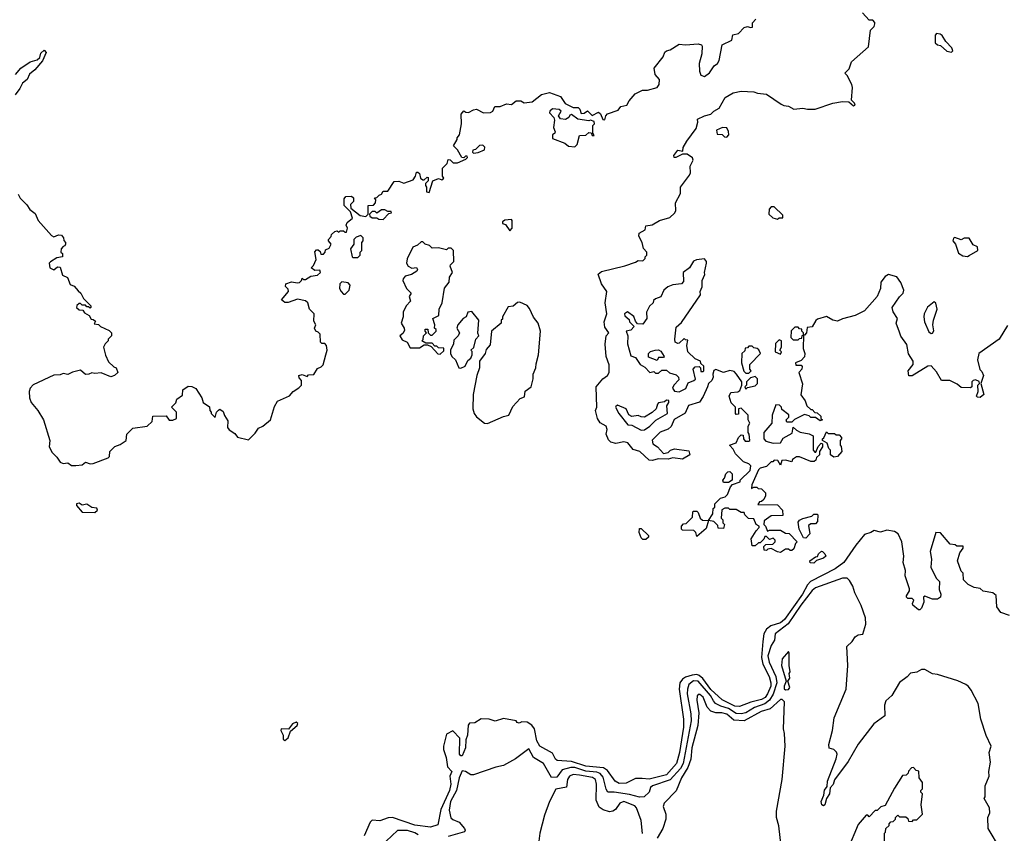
# Model space of a CAD drawing. Extents: x 2494106 to 2685573, y 758056 to 915185.
# Tile 339 of 507: x 2591690 to 2597907, y 898225 to 903362. Entities that reach past the tile are written whole.
import ezdxf

# ---------------------------------------------------------------- set-up
doc = ezdxf.new("R2010")
doc.units = 0

msp = doc.modelspace()

# ---------------------------------------------------------------- linework, layer by layer
at = {"layer": '0CON05XD'}
for points in [[(2595386.7, 901313.3), (2595393.6, 901366.4), (2595410, 901385), (2595385, 901420), (2595380.8, 901455), (2595396.7, 901505), (2595386.7, 901575), (2595397.5, 901645), (2595363.3, 901693.3), (2595342.5, 901755), (2595365, 901771.2), (2595511.2, 901808.8), (2595579.5, 901830.5), (2595595, 901842.5), (2595625, 901840), (2595640, 901855), (2595640, 901865), (2595650, 901875), (2595650, 901895), (2595628.3, 901918.3), (2595621.2, 901955), (2595600, 901995), (2595602.5, 902015), (2595640, 902035), (2595645, 902060), (2595685, 902067.5), (2595730, 902095), (2595795, 902112.5), (2595825, 902140), (2595832.5, 902155), (2595831.2, 902205), (2595863.8, 902265), (2595862.9, 902305), (2595920.3, 902379.7), (2595925.8, 902395), (2595923.2, 902436.8), (2595943.8, 902475), (2595939.5, 902489.5), (2595905, 902512.5), (2595875, 902512.5), (2595833, 902493), (2595822.5, 902492.5), (2595820, 902505), (2595845, 902537.5), (2595878.3, 902531.7), (2595880, 902555), (2595902.5, 902595), (2595962.5, 902675), (2595972.5, 902715), (2595970, 902735), (2596014.3, 902755.7), (2596053.6, 902766.4), (2596072.5, 902785), (2596106.4, 902803.6), (2596145, 902870), (2596195, 902900), (2596245, 902910), (2596325, 902906.7), (2596348.3, 902898.3), (2596405, 902892.5), (2596498.8, 902828.8), (2596515, 902820), (2596545, 902816), (2596577.5, 902797.5), (2596635, 902804.2), (2596665, 902796.9), (2596712.9, 902797.1), (2596825, 902835.8), (2596886.1, 902846.1), (2596925, 902843.3), (2596955, 902817.5), (2596965, 902822.5), (2596962.5, 902835), (2596942.5, 902855), (2596948, 902935), (2596943.9, 902953.9), (2596915, 903010), (2596900, 903025), (2596928.3, 903051.7), (2596942.5, 903095), (2597049.7, 903190.3), (2597062.5, 903295), (2597085, 903320), (2597090, 903335), (2597090, 903345), (2597078.3, 903358.3), (2597055, 903360), (2597012.5, 903405)], [(2594221.7, 902361.7), (2594235, 902350), (2594245, 902350), (2594263, 902367), (2594270, 902365), (2594270, 902345), (2594252.5, 902327.5), (2594252.5, 902315), (2594260, 902305), (2594260, 902275), (2594275, 902270), (2594300, 902345), (2594335, 902360), (2594355, 902350), (2594368.3, 902361.7), (2594360, 902375), (2594360, 902425), (2594390, 902455), (2594395, 902480), (2594408.3, 902478.3), (2594428.3, 902458.3), (2594455, 902457.5), (2594508.3, 902481.7), (2594518.3, 902491.7), (2594515, 902500), (2594505, 902500), (2594495, 902490), (2594481.7, 902491.7), (2594455, 902540), (2594430, 902565), (2594452.5, 902605), (2594453, 902617), (2594467.5, 902635), (2594480, 902705), (2594477.5, 902765), (2594495, 902787.5), (2594508.3, 902778.3), (2594525, 902776.7), (2594555, 902793.3), (2594575, 902796.7), (2594620, 902775), (2594663, 902777), (2594677.5, 902785), (2594690, 902815), (2594725, 902813.3), (2594765, 902830), (2594795, 902827.5), (2594825, 902850), (2594855, 902850), (2594875, 902837.5), (2594927, 902843), (2594985, 902890), (2595035, 902902.5), (2595105, 902877.5), (2595135, 902832.5), (2595185, 902807.5), (2595217, 902807), (2595227, 902797), (2595235, 902770), (2595255, 902772), (2595275, 902787.5), (2595305, 902756.7), (2595345, 902777.5), (2595358.3, 902768.3), (2595371.7, 902731.7), (2595385, 902730), (2595391.2, 902755), (2595402.5, 902767.5), (2595470, 902790), (2595486.4, 902813.6), (2595525, 902822.5), (2595539.3, 902850.7), (2595577, 902893), (2595623.6, 902916.4), (2595655, 902916.2), (2595715, 902933.3), (2595727.7, 902952.3), (2595730, 902985), (2595703.3, 903015), (2595697.5, 903055), (2595753, 903127), (2595765, 903156.7), (2595775, 903166.2), (2595798.3, 903171.7), (2595855, 903206.7), (2595895, 903203.8), (2595975, 903210), (2595995, 903202.5), (2596000, 903195), (2595997, 903147), (2595980, 903085), (2595983.9, 903036.1), (2595992.3, 903012.3), (2596015, 903003.3), (2596045, 903026.7), (2596075, 903070), (2596097.5, 903085), (2596107.5, 903105), (2596127, 903203), (2596186.4, 903233.6), (2596193.6, 903266.4), (2596230, 903275), (2596265, 903312.5), (2596285, 903320), (2596305, 903312.5), (2596317.5, 903315), (2596318.3, 903341.7), (2596337.5, 903365)], [(2597575, 903157.5), (2597582.5, 903165), (2597576.2, 903185), (2597537.5, 903225), (2597515, 903262.5), (2597501.7, 903271.7), (2597480, 903275), (2597470, 903265), (2597470, 903215), (2597485, 903202.5), (2597505, 903200), (2597544.1, 903164.1), (2597575, 903157.5)], [(2591663.3, 903015), (2591697.5, 903055), (2591757.5, 903095), (2591801.7, 903108.3), (2591817, 903123), (2591825, 903150), (2591845, 903170), (2591857.5, 903155), (2591835, 903102.5), (2591786.2, 903045), (2591752.7, 903017.3), (2591736.7, 902985), (2591708.8, 902961.2), (2591692.3, 902927.7), (2591661.7, 902888.3)], [(2595195, 902560), (2595210, 902575), (2595225, 902630), (2595265, 902632.5), (2595285, 902650), (2595298.3, 902648.3), (2595305, 902630), (2595318.3, 902631.7), (2595310, 902645), (2595310, 902695), (2595320, 902705), (2595318.3, 902718.3), (2595295, 902727.5), (2595285, 902722.5), (2595214.2, 902734.2), (2595175, 902762.5), (2595165, 902760), (2595157.5, 902745), (2595137.5, 902732.5), (2595106.1, 902736.1), (2595092.5, 902755), (2595110, 902785), (2595096.1, 902796.1), (2595055, 902800), (2595037.5, 902785), (2595036.7, 902775), (2595062.5, 902745), (2595066.7, 902726.7), (2595061.2, 902681.2), (2595072.5, 902655), (2595070, 902645), (2595054.2, 902635.8), (2595055, 902612.5), (2595131.7, 902581.7), (2595155, 902562.5), (2595195, 902560)], [(2596155, 902620), (2596167.5, 902635), (2596166.4, 902656.4), (2596155, 902680), (2596128.3, 902681.7), (2596090, 902665), (2596095, 902640), (2596127, 902637), (2596141.7, 902621.7), (2596155, 902620)], [(2594555, 902520), (2594585, 902522.5), (2594625, 902540), (2594627, 902557), (2594615, 902570), (2594593.3, 902566.7), (2594568.3, 902541.7), (2594551.7, 902538.3), (2594550, 902525), (2594555, 902520)], [(2591680.7, 902260.7), (2591692.5, 902235), (2591735, 902193.3), (2591754.1, 902164.1), (2591788, 902138), (2591806.7, 902095), (2591890.5, 902000.5), (2591905, 901991.2), (2591935, 902003.3), (2591955, 902002.5), (2591967.5, 901985), (2591968.3, 901968.3), (2591980, 901955), (2591980, 901945), (2591976.4, 901933.6), (2591965, 901930), (2591952.5, 901915), (2591950, 901895), (2591960, 901885), (2591960, 901865), (2591925, 901857.5), (2591885, 901832.5), (2591877.5, 901825), (2591880, 901795), (2591905, 901783.3), (2591928.3, 901801.7), (2591945, 901800), (2591960, 901750), (2591992.5, 901735), (2592010, 901690), (2592035, 901680), (2592060.7, 901650.7), (2592076.2, 901636.2), (2592092.5, 901602.5), (2592140, 901555), (2592140, 901545), (2592135, 901540), (2592125, 901550), (2592115, 901550), (2592105, 901560), (2592085, 901560), (2592075, 901570), (2592065, 901570), (2592051.7, 901558.3), (2592050, 901545), (2592065, 901530), (2592088.3, 901528.3), (2592100.7, 901510.7), (2592130, 901495), (2592141.7, 901471.7), (2592155, 901470), (2592168.3, 901458.3), (2592161.7, 901441.7), (2592188.3, 901438.3), (2592200, 901425), (2592255, 901400), (2592270, 901385), (2592270, 901365), (2592250, 901345), (2592250, 901335), (2592230, 901315), (2592220, 901295), (2592233, 901243), (2592251.7, 901201.7), (2592285, 901170), (2592300, 901165), (2592310, 901135), (2592290, 901115), (2592265, 901107.5), (2592205, 901132.5), (2592165, 901127.5), (2592145, 901132.5), (2592127, 901123), (2592105, 901122.5), (2592075, 901150), (2592023, 901137), (2591995, 901122.5), (2591965, 901127.5), (2591945, 901120), (2591905, 901117.5), (2591775, 901056.7), (2591756.7, 901035), (2591750, 901015), (2591753.3, 900975), (2591763.8, 900945), (2591804.1, 900894.1), (2591840, 900835), (2591880, 900705), (2591877.5, 900665), (2591895, 900630), (2591925, 900600), (2591945, 900567.5), (2591965, 900560), (2591995, 900563.3), (2592018.3, 900548.3), (2592045, 900547.5), (2592085, 900552.5), (2592105, 900567.5), (2592135, 900557.5), (2592155, 900560), (2592250, 900595), (2592257.5, 900605), (2592260, 900635), (2592291.7, 900668.3), (2592325, 900680), (2592362.5, 900705), (2592366.7, 900745), (2592405, 900782.5), (2592495, 900796.2), (2592527.5, 900825), (2592531.7, 900858.3), (2592615, 900860), (2592635, 900832.5), (2592657, 900833), (2592680, 900845), (2592680, 900885), (2592650, 900915), (2592677, 900943), (2592683.6, 900966.4), (2592718.3, 900991.7), (2592720, 901025), (2592755, 901047.5), (2592777, 901047), (2592803, 901033), (2592840, 900975), (2592850, 900945), (2592888.3, 900918.3), (2592890, 900895), (2592900, 900885), (2592900, 900875), (2592925, 900850), (2592932.5, 900885), (2592945, 900897.5), (2592955, 900902.5), (2592975, 900887.5), (2592983, 900863), (2593005, 900830), (2593003, 900787), (2593012.3, 900772.3), (2593048.8, 900748.8), (2593066.4, 900726.4), (2593135, 900710), (2593177.5, 900752.5), (2593197.5, 900782.5), (2593226.7, 900795), (2593273.8, 900835), (2593299.5, 900920.5), (2593317.3, 900952.7), (2593395, 900987.5), (2593417.5, 901015), (2593453, 901037), (2593470, 901055), (2593470, 901085), (2593455, 901100), (2593453.6, 901116.4), (2593475, 901122.5), (2593505, 901110), (2593515, 901120), (2593548.3, 901121.7), (2593570, 901160), (2593595, 901170), (2593607, 901183), (2593623.3, 901245), (2593632.5, 901275), (2593627.5, 901305), (2593617, 901317), (2593598.3, 901318.3), (2593590, 901325), (2593587, 901377), (2593575, 901390), (2593560, 901395), (2593552.5, 901415), (2593560, 901435), (2593548.3, 901458.3), (2593550, 901505), (2593520, 901535), (2593510, 901575), (2593495, 901587.5), (2593445, 901596.7), (2593385, 901576.7), (2593365, 901577.5), (2593343, 901593), (2593387.5, 901645), (2593385, 901660), (2593368.3, 901678.3), (2593370, 901695), (2593406.4, 901706.4), (2593445, 901700), (2593456.4, 901703.6), (2593470, 901715), (2593475, 901730), (2593482.5, 901722.5), (2593495, 901722.5), (2593528.3, 901741.7), (2593571.7, 901748.3), (2593590, 901765), (2593585, 901780), (2593555, 901777.5), (2593530, 901795), (2593545, 901810), (2593561.7, 901848.3), (2593553, 901897), (2593565, 901910), (2593575, 901910), (2593588.3, 901898.3), (2593591.7, 901881.7), (2593608.3, 901881.7), (2593620, 901895), (2593621.7, 901908.3), (2593645, 901920), (2593657.5, 901945), (2593640, 901965), (2593640, 901975), (2593657, 901993), (2593660, 902005), (2593680, 902025), (2593695, 902030), (2593705, 902020), (2593715, 902030), (2593735, 902030), (2593745, 902020), (2593755, 902020), (2593760, 902045), (2593752.5, 902065), (2593758.3, 902081.7), (2593791.7, 902108.3), (2593778.3, 902148.3), (2593738.3, 902188.3), (2593738.3, 902231.7), (2593750, 902245), (2593785, 902247.5), (2593798.3, 902238.3), (2593797.5, 902215), (2593780, 902195), (2593781.7, 902171.7), (2593840, 902125), (2593875, 902120), (2593890, 902135), (2593891.7, 902188.3), (2593925, 902190), (2593937.5, 902205), (2593940, 902225), (2593931.7, 902238.3), (2593945, 902240), (2593960, 902255), (2593975, 902260), (2593985, 902280), (2594015, 902280), (2594055, 902340), (2594085, 902342.5), (2594115, 902330), (2594175, 902350), (2594190, 902375), (2594195, 902400), (2594205, 902400), (2594215, 902390), (2594221.7, 902361.7)], [(2593985, 902100), (2594021.7, 902138.3), (2594038.3, 902141.7), (2594035, 902150), (2594015, 902150), (2593995, 902162.5), (2593975, 902162.5), (2593945, 902140), (2593935, 902150), (2593915, 902150), (2593900, 902135), (2593901.7, 902121.7), (2593915, 902110), (2593945, 902110), (2593958.3, 902101.7), (2593985, 902100)], [(2596475, 902102.5), (2596485, 902110), (2596508.3, 902111.7), (2596508.3, 902128.3), (2596455, 902180), (2596435, 902180), (2596422.5, 902165), (2596420, 902135), (2596445, 902110), (2596475, 902102.5)], [(2594785, 902030), (2594800, 902045), (2594800, 902095), (2594795, 902100), (2594753, 902097), (2594740, 902085), (2594740, 902075), (2594758.3, 902068.3), (2594785, 902030)], [(2593825, 901860), (2593840, 901875), (2593840, 901895), (2593850, 901905), (2593850, 901955), (2593860, 901965), (2593860, 901985), (2593845, 902000), (2593815, 901990), (2593800, 901975), (2593800, 901945), (2593780, 901915), (2593790, 901865), (2593795, 901860), (2593825, 901860)], [(2594345, 901250), (2594368.3, 901271.7), (2594368.3, 901288.3), (2594335, 901290), (2594325, 901300), (2594311.7, 901301.7), (2594295, 901320), (2594255, 901320), (2594230, 901335), (2594237.5, 901342.5), (2594240, 901365), (2594260, 901385), (2594250, 901395), (2594251.7, 901408.3), (2594268.3, 901408.3), (2594270, 901385), (2594285, 901370), (2594295, 901370), (2594320, 901395), (2594320, 901405), (2594310, 901415), (2594312.5, 901435), (2594300, 901475), (2594337.5, 901495), (2594340, 901535), (2594357.5, 901575), (2594373.6, 901666.4), (2594402.5, 901705), (2594403.6, 901736.4), (2594422.5, 901765), (2594407.5, 901805), (2594410, 901815), (2594432.5, 901835), (2594430, 901905), (2594415, 901920), (2594395, 901920), (2594385, 901910), (2594335, 901922.5), (2594295, 901920), (2594277, 901937), (2594250, 901945), (2594235, 901960), (2594225, 901960), (2594202, 901938), (2594172.5, 901925), (2594137, 901853), (2594133.3, 901825), (2594143.3, 901805), (2594167, 901793), (2594196.7, 901796.7), (2594202.5, 901785), (2594197.5, 901775), (2594165, 901752.5), (2594125, 901742.5), (2594112.5, 901725), (2594110, 901715), (2594133.3, 901665), (2594162.5, 901635), (2594150, 901615), (2594157.5, 901585), (2594130, 901555), (2594112.5, 901515), (2594112.5, 901485), (2594100, 901445), (2594117.5, 901415), (2594119.3, 901400.7), (2594109.3, 901380.7), (2594090, 901365), (2594105, 901340), (2594136.4, 901326.4), (2594155, 901290), (2594215, 901290), (2594245, 901310), (2594265, 901310), (2594288.3, 901298.3), (2594331.7, 901251.7), (2594345, 901250)], [(2597675, 901867.5), (2597685, 901872.5), (2597740, 901905), (2597738.3, 901928.3), (2597710.7, 901940.7), (2597685, 901982.5), (2597655, 901982.5), (2597635, 901971.2), (2597595, 901986.7), (2597587, 901983), (2597583.3, 901965), (2597600, 901945), (2597618.3, 901888.3), (2597645, 901871.2), (2597675, 901867.5)], [(2595855, 901012.5), (2595896.4, 901033.6), (2595910.7, 901069.3), (2595947, 901083), (2595957, 901093), (2595943.3, 901155), (2595955, 901170), (2595981.7, 901171.7), (2595990, 901165), (2595991.7, 901141.7), (2596005, 901140), (2596010, 901145), (2596010, 901175), (2595991.7, 901191.7), (2595990, 901205), (2595955, 901220), (2595910, 901265), (2595902.5, 901305), (2595908.3, 901338.3), (2595895, 901340), (2595885, 901350), (2595855, 901320), (2595845, 901317.5), (2595830, 901325), (2595827.5, 901345), (2595835, 901420), (2595869.3, 901450.7), (2595990, 901625), (2595987.5, 901645), (2596000, 901675), (2596000, 901715), (2596016.4, 901753.6), (2596014.1, 901765.9), (2596027.5, 901825), (2596027.5, 901835), (2596015, 901852.5), (2595963.6, 901846.4), (2595945, 901837.5), (2595920, 901795), (2595880, 901765), (2595881.7, 901708.3), (2595870, 901695), (2595815, 901687.5), (2595783.9, 901676.1), (2595757.5, 901655), (2595738.3, 901611.7), (2595705, 901600), (2595691.7, 901588.3), (2595690, 901575), (2595667, 901553), (2595647.5, 901515), (2595650, 901475), (2595625, 901440), (2595591.7, 901441.7), (2595578.3, 901458.3), (2595568.3, 901488.3), (2595528.3, 901518.3), (2595510, 901505), (2595511.7, 901491.7), (2595538.3, 901468.3), (2595540, 901455), (2595570, 901425), (2595548.3, 901401.7), (2595520, 901395), (2595530, 901365), (2595527.5, 901315), (2595550, 901240), (2595578.3, 901228.3), (2595607.5, 901185), (2595638.3, 901168.3), (2595670, 901135), (2595695, 901140), (2595705, 901130), (2595725, 901130), (2595745, 901150), (2595775, 901150), (2595793, 901133), (2595835, 901120), (2595850, 901105), (2595851.7, 901088.3), (2595820, 901055), (2595812.5, 901035), (2595825, 901017.5), (2595855, 901012.5)], [(2593745, 901630), (2593770, 901655), (2593776.7, 901685), (2593765, 901700), (2593725, 901707.5), (2593712.5, 901695), (2593710, 901665), (2593720, 901645), (2593735, 901630), (2593745, 901630)], [(2597928, 901432), (2597875, 901344.4), (2597747.5, 901255), (2597737.5, 901215), (2597752.5, 901152.5), (2597765, 901140), (2597775.8, 901115), (2597760, 901065), (2597777.5, 900995), (2597755, 900977.5), (2597738.3, 900978.3), (2597732.5, 900985), (2597743.3, 901015), (2597740, 901055), (2597750, 901065), (2597748.3, 901078.3), (2597725, 901087.5), (2597710, 901085), (2597702.5, 901075), (2597702.5, 901045), (2597695, 901037.5), (2597635, 901040), (2597610.7, 901060.7), (2597563.3, 901083.3), (2597510, 901085), (2597478.7, 901138.7), (2597445, 901176.2), (2597425, 901174.2), (2597325, 901114), (2597303.6, 901113.6), (2597300, 901145), (2597332, 901185), (2597332, 901205), (2597302.4, 901252.4), (2597291.7, 901311.7), (2597255, 901363.8), (2597245, 901390), (2597223.8, 901445), (2597233.3, 901475), (2597205, 901517.5), (2597200, 901545), (2597245, 901611.2), (2597268, 901635), (2597273.8, 901655), (2597255, 901702.5), (2597229.3, 901739.3), (2597176.7, 901753.3), (2597155, 901741.2), (2597127.5, 901705), (2597125.8, 901665), (2597105, 901613.3), (2597025, 901523.3), (2596965, 901494.2), (2596885, 901473.3), (2596855, 901458.8), (2596825, 901464.3), (2596785, 901487.5), (2596728.3, 901471.7), (2596716.4, 901463.6), (2596695, 901422.5), (2596661.7, 901418.3), (2596657.5, 901385), (2596645, 901370), (2596640, 901370), (2596640, 901385), (2596630, 901395), (2596628.3, 901408.3), (2596615, 901410), (2596605, 901420), (2596585, 901420), (2596561.7, 901398.3), (2596560, 901355), (2596575, 901340), (2596605, 901340), (2596615, 901350), (2596628.3, 901351.7), (2596631.7, 901368.3), (2596640, 901370), (2596637.5, 901285), (2596648, 901255), (2596645.6, 901234.4), (2596625, 901210), (2596590, 901195), (2596591.7, 901181.7), (2596625, 901180), (2596631.7, 901171.7), (2596630, 901155), (2596610, 901135), (2596633.6, 901063.6), (2596623.6, 900993.6), (2596650, 900955), (2596660, 900925), (2596685, 900900), (2596695, 900900), (2596711.7, 900881.7), (2596725, 900880), (2596748.3, 900858.3), (2596750, 900845), (2596760, 900835), (2596745, 900830), (2596715, 900850), (2596685, 900850), (2596675, 900860), (2596645, 900870), (2596583, 900837), (2596565, 900820), (2596535, 900820), (2596530, 900835), (2596547, 900853), (2596547, 900867), (2596501.7, 900901.7), (2596500, 900915), (2596488.3, 900928.3), (2596465, 900930), (2596442.5, 900865), (2596440, 900815), (2596390, 900755), (2596390, 900715), (2596401.7, 900701.7), (2596448.3, 900688.3), (2596495, 900690), (2596510.7, 900719.3), (2596568.3, 900751.7), (2596575, 900790), (2596595, 900770), (2596618.3, 900758.3), (2596675, 900747.5), (2596700, 900735), (2596700, 900645), (2596711.7, 900631.7), (2596718.3, 900631.7), (2596731.7, 900668.3), (2596751.7, 900688.3), (2596760, 900685), (2596760, 900665), (2596740, 900635), (2596740, 900615), (2596721.7, 900598.3), (2596718.3, 900581.7), (2596707.5, 900572.5), (2596685, 900573.3), (2596615, 900602.5), (2596595, 900602.5), (2596570, 900585), (2596565, 900570), (2596525, 900580), (2596501.7, 900578.3), (2596495, 900550), (2596478.3, 900578.3), (2596455, 900580), (2596445, 900570), (2596435, 900570), (2596405, 900540), (2596365, 900530), (2596355, 900520), (2596312.5, 900425), (2596311.7, 900401.7), (2596325, 900410), (2596345, 900410), (2596353, 900403), (2596375, 900400), (2596400, 900375), (2596400, 900355), (2596388.3, 900331.7), (2596375, 900320), (2596361.7, 900318.3), (2596351.7, 900301.7), (2596475, 900300), (2596506, 900265), (2596508.3, 900231.7), (2596435, 900230), (2596391.7, 900198.3), (2596390, 900175), (2596400, 900165), (2596411.7, 900131.7), (2596425, 900140), (2596495, 900140), (2596525, 900120), (2596548.3, 900118.3), (2596600, 900065), (2596590, 900055), (2596578.3, 900021.7), (2596565, 900010), (2596555, 900010), (2596545, 900020), (2596525, 900020), (2596495, 899997.5), (2596475, 900002.5), (2596435, 900022.5), (2596415, 900020), (2596405, 900010), (2596391.7, 900011.7), (2596390, 900035), (2596401.7, 900048.3), (2596445, 900050), (2596460, 900065), (2596460, 900075), (2596448.3, 900088.3), (2596425, 900080), (2596405, 900100), (2596395, 900100), (2596388.3, 900081.7), (2596365, 900060), (2596355, 900060), (2596335, 900040), (2596315, 900040), (2596310, 900085), (2596340, 900135), (2596360, 900155), (2596360, 900165), (2596340, 900175), (2596325, 900210), (2596293, 900213), (2596270, 900235), (2596265, 900250), (2596245, 900250), (2596215, 900270), (2596175, 900270), (2596165, 900277.5), (2596143, 900277), (2596123.6, 900266.4), (2596120, 900215), (2596130, 900205), (2596130, 900185), (2596140, 900175), (2596135, 900150), (2596101.7, 900151.7), (2596098.3, 900168.3), (2596073, 900193), (2596040, 900200), (2596067, 900243), (2596070, 900275), (2596080, 900285), (2596080, 900305), (2596115, 900340), (2596145, 900350), (2596160, 900365), (2596178.3, 900411.7), (2596191.7, 900428.3), (2596240, 900445), (2596240, 900455), (2596302.5, 900515), (2596307.5, 900545), (2596295, 900557.5), (2596260.7, 900570.7), (2596210.7, 900620.7), (2596195, 900650), (2596172.5, 900675), (2596215, 900690), (2596230, 900725), (2596245, 900740), (2596258.3, 900738.3), (2596260, 900715), (2596271.7, 900701.7), (2596295, 900700), (2596300, 900705), (2596297.5, 900745), (2596290, 900755), (2596290, 900795), (2596300, 900815), (2596290, 900835), (2596290, 900865), (2596245, 900910), (2596230, 900905), (2596228.3, 900871.7), (2596215, 900870), (2596210, 900875), (2596210, 900915), (2596183.8, 900943.8), (2596171.2, 900985), (2596181.7, 901008.3), (2596225, 901012.5), (2596238.3, 901021.7), (2596250, 901055), (2596250, 901075), (2596217.5, 901125), (2596200.7, 901140.7), (2596175, 901146.7), (2596135, 901133.8), (2596085, 901153.3), (2596073.9, 901146.1), (2596066.7, 901125), (2596070, 901105), (2596060, 901085), (2596040, 901065), (2596032.5, 901045), (2596007, 900983), (2595983, 900947), (2595913.6, 900926.4), (2595891.7, 900878.3), (2595823.3, 900836.7), (2595805, 900792.5), (2595785, 900777.5), (2595735, 900757.5), (2595683, 900707), (2595687.5, 900685), (2595717.5, 900665), (2595755, 900622.5), (2595785, 900630), (2595800, 900645), (2595825, 900653.3), (2595915, 900640), (2595922.5, 900615), (2595875, 900588), (2595815, 900596.7), (2595785, 900586.7), (2595725, 900588.8), (2595685, 900578), (2595665, 900580), (2595606.1, 900636.1), (2595565, 900647.5), (2595530.7, 900690.7), (2595505, 900697.5), (2595455, 900686.7), (2595422.5, 900695), (2595409.3, 900709.3), (2595393.3, 900745), (2595400, 900775), (2595392.5, 900795), (2595355, 900816.7), (2595338.8, 900845), (2595326.2, 900895), (2595333.6, 900916.4), (2595331.2, 901045), (2595373.3, 901095), (2595402.5, 901115), (2595412.5, 901135), (2595413, 901183), (2595393.3, 901235), (2595386.7, 901313.3)], [(2594475, 901162.5), (2594502.5, 901175), (2594520.7, 901209.3), (2594540, 901225), (2594547.5, 901245), (2594547, 901267), (2594540, 901275), (2594558.3, 901291.7), (2594570, 901345), (2594590, 901365), (2594582.5, 901382.5), (2594590, 901465), (2594545, 901520), (2594520, 901515), (2594510, 901485), (2594490, 901475), (2594457.5, 901435), (2594450, 901415), (2594467.5, 901385), (2594460, 901365), (2594431.7, 901338.3), (2594430, 901315), (2594410, 901275), (2594410, 901255), (2594420, 901235), (2594442.5, 901215), (2594463.3, 901163.3), (2594475, 901162.5)], [(2594645, 900812), (2594745, 900857.5), (2594780, 900865), (2594805, 900920), (2594850.7, 900969.3), (2594878.3, 900981.7), (2594883, 901017), (2594920, 901045), (2594932.5, 901095), (2594932.5, 901125), (2594950, 901165), (2594950.7, 901189.3), (2594966.7, 901245), (2594978.6, 901395), (2594965, 901446.7), (2594934.3, 901484.3), (2594908.8, 901538.8), (2594895, 901556.7), (2594849.3, 901579.3), (2594833, 901577), (2594807, 901553), (2594775, 901550), (2594740, 901485), (2594738.3, 901471.7), (2594730, 901465), (2594730, 901445), (2594670, 901395), (2594661.7, 901308.3), (2594635, 901280), (2594630, 901255), (2594593, 901207), (2594593.3, 901165), (2594576.7, 901115), (2594553.8, 900995), (2594551.2, 900905), (2594560, 900875), (2594575, 900853.8), (2594625, 900814), (2594645, 900812)], [(2597445, 901380), (2597455, 901382.5), (2597461.7, 901398.3), (2597455.8, 901435), (2597460.8, 901465), (2597484.4, 901535), (2597475, 901572.5), (2597465, 901580), (2597422.8, 901547.2), (2597402, 901505), (2597399.2, 901485), (2597404.3, 901455), (2597431.7, 901391.7), (2597445, 901380)], [(2596495, 901250), (2596500, 901265), (2596490, 901275), (2596500, 901295), (2596500, 901335), (2596485, 901340), (2596463, 901317), (2596460, 901265), (2596495, 901250)], [(2595715, 901210), (2595660.7, 901230.7), (2595660, 901255), (2595673, 901267), (2595703.6, 901276.4), (2595725, 901277.5), (2595739.3, 901269.3), (2595760, 901235), (2595755, 901230), (2595725, 901230), (2595715, 901210)], [(2596295, 901130), (2596310, 901145), (2596300, 901155), (2596300, 901185), (2596367.5, 901255), (2596358.3, 901278.3), (2596347, 901287), (2596325, 901290), (2596315, 901300), (2596295, 901300), (2596285, 901290), (2596271.7, 901288.3), (2596268.3, 901271.7), (2596250, 901255), (2596247.5, 901195), (2596263, 901143), (2596275, 901130), (2596295, 901130)], [(2596275, 901030), (2596285, 901040), (2596335, 901050), (2596350, 901065), (2596350, 901095), (2596335, 901110), (2596305, 901100), (2596280, 901075), (2596280, 901055), (2596270, 901045), (2596275, 901030)], [(2595615, 900770), (2595635, 900772.5), (2595670, 900795), (2595707, 900833), (2595780, 900875), (2595777.5, 900925), (2595790, 900945), (2595788.3, 900958.3), (2595775, 900960), (2595761.7, 900948.3), (2595725, 900942.5), (2595717.5, 900935), (2595710, 900905), (2595685, 900882.5), (2595635, 900852.5), (2595613.6, 900853.6), (2595595, 900862.5), (2595555, 900857.5), (2595537, 900867), (2595520, 900905), (2595465, 900927.5), (2595455, 900920), (2595452.5, 900915), (2595472.5, 900875), (2595530, 900805), (2595555, 900802.5), (2595615, 900770)], [(2596830.7, 900600.7), (2596810, 900615), (2596810, 900645), (2596800, 900655), (2596788.3, 900688.3), (2596760, 900705), (2596760, 900715), (2596768.3, 900721.7), (2596785, 900760), (2596795, 900750), (2596835, 900750), (2596845, 900740), (2596865, 900740), (2596880, 900725), (2596880, 900715), (2596870, 900705), (2596870, 900675), (2596877, 900667), (2596882.5, 900635), (2596855, 900603.8), (2596830.7, 900600.7)], [(2596165, 900440), (2596135, 900440), (2596130, 900455), (2596141.7, 900468.3), (2596150, 900495), (2596161.7, 900508.3), (2596175, 900510), (2596190, 900495), (2596190, 900455), (2596165, 900440)], [(2592165, 900250), (2592182.5, 900265), (2592177, 900277), (2592145, 900282.5), (2592115, 900303.3), (2592085, 900297.5), (2592065, 900310), (2592050, 900305), (2592050, 900295), (2592085, 900252.5), (2592165, 900250)], [(2595965, 900100), (2595960, 900125), (2595947, 900137), (2595875, 900140), (2595870, 900145), (2595870, 900165), (2595881.7, 900178.3), (2595898.3, 900181.7), (2595938.3, 900221.7), (2595940, 900255), (2595945, 900260), (2595965, 900260), (2595975, 900250), (2595987.5, 900215), (2596001.7, 900201.7), (2596040, 900200), (2596025, 900150), (2595965, 900100)], [(2596655, 900087.5), (2596640, 900090), (2596612.5, 900145), (2596605, 900190), (2596615, 900202.5), (2596635, 900212.5), (2596691.7, 900228.3), (2596705, 900240), (2596725, 900240), (2596730, 900235), (2596727, 900193), (2596715, 900180), (2596685, 900180), (2596671.7, 900168.3), (2596680, 900115), (2596655, 900087.5)], [(2597939.3, 899599.3), (2597885, 899620), (2597860, 899655), (2597856.1, 899726.1), (2597835, 899743.3), (2597773.6, 899753.6), (2597755, 899770), (2597716.4, 899776.4), (2597680, 899795), (2597650, 899825), (2597647, 899867), (2597635, 899880), (2597612.5, 899945), (2597626.7, 899995), (2597647.5, 900025), (2597647, 900037), (2597608.3, 900038.3), (2597597, 900047), (2597565, 900050), (2597505, 900122.5), (2597475, 900123.3), (2597440, 900005), (2597448.6, 899955), (2597442.9, 899905), (2597476.4, 899836.4), (2597497.5, 899815), (2597496.7, 899765), (2597506.2, 899735), (2597503.9, 899716.1), (2597485, 899703.3), (2597455, 899703.8), (2597405, 899722.5), (2597397.5, 899715), (2597400, 899685), (2597384, 899646), (2597375, 899636.7), (2597365, 899636.2), (2597330, 899665), (2597327.5, 899675), (2597336.4, 899696.4), (2597325, 899706.7), (2597298.3, 899708.3), (2597290, 899715), (2597290, 899725), (2597308.8, 899755), (2597308, 899768), (2597281.7, 899851.7), (2597283.8, 899885), (2597268.8, 899935), (2597273.8, 899975), (2597261.4, 900065), (2597236.2, 900115), (2597215, 900130), (2597165, 900138.8), (2597125, 900126.7), (2597085, 900136.2), (2597065, 900123.3), (2597025, 900111.2), (2596969.4, 900045), (2596895.2, 899934.8), (2596840, 899895), (2596684.5, 899815.5), (2596665.2, 899794.8), (2596633.8, 899735), (2596520.5, 899575), (2596495, 899554.8), (2596434.3, 899535.7), (2596405.4, 899514.6), (2596388.7, 899485), (2596382.1, 899435), (2596374.4, 899335), (2596382.2, 899292.2), (2596421.7, 899215), (2596433.9, 899175), (2596432.3, 899155), (2596412.6, 899105), (2596396.7, 899083.3), (2596375, 899069.2), (2596306.7, 899053.3), (2596235, 899026.5), (2596205, 899028.4), (2596125, 899066.8), (2596055, 899133.1), (2596003.3, 899203.3), (2595981.5, 899221.5), (2595965, 899227), (2595936.5, 899223.5), (2595895, 899211.6), (2595875, 899199.1), (2595859.7, 899175), (2595853.9, 899135), (2595882.1, 898945), (2595882.6, 898895), (2595856.7, 898735), (2595838.5, 898665), (2595775, 898593.3), (2595665, 898567.3), (2595620.9, 898570.9), (2595578.5, 898571.5), (2595518.9, 898541.1), (2595475, 898539.3), (2595451.2, 898555), (2595402.5, 898622.5), (2595377.6, 898637.6), (2595265, 898648.4), (2595175, 898678.1), (2595083.8, 898683.8), (2595073.3, 898693.3), (2595055, 898730.6), (2594974.4, 898775), (2594955, 898808.8), (2594940.9, 898885), (2594925, 898907.2), (2594893.7, 898926.4), (2594861.7, 898928.3), (2594845, 898920), (2594832.5, 898925), (2594825, 898936.2), (2594745, 898950.8), (2594693.6, 898933.6), (2594655.2, 898945.2), (2594605, 898946.9), (2594565, 898922.5), (2594530.5, 898919.5), (2594522.1, 898907.9), (2594517.2, 898845), (2594507.7, 898815), (2594506.4, 898765), (2594485, 898713.8), (2594475, 898714.5), (2594468.1, 898725), (2594470, 898825), (2594425, 898872.5), (2594385, 898850), (2594365.6, 898775), (2594365.6, 898755), (2594384.2, 898704.3), (2594391.4, 898645), (2594419.3, 898615), (2594406.1, 898585), (2594412.5, 898535), (2594405.3, 898495.3), (2594350.3, 898375), (2594331.2, 898278.8), (2594285, 898263.4), (2594185, 898275.7), (2594045, 898324), (2594017.2, 898322.8), (2593965, 898303.8), (2593915, 898307.5), (2593904.1, 898295.9), (2593865, 898208.8)], [(2595645, 900080), (2595625, 900080), (2595615, 900090), (2595602.5, 900125), (2595605, 900150), (2595615, 900150), (2595660, 900105), (2595660, 900095), (2595645, 900080)], [(2596705, 899930), (2596681.7, 899931.7), (2596680, 899945), (2596715, 899970), (2596728.3, 899971.7), (2596735, 899990), (2596753, 900007), (2596760, 900005), (2596775, 899990), (2596780, 899975), (2596765, 899962.5), (2596721.7, 899948.3), (2596705, 899930)], [(2597882.9, 898125), (2597804.5, 898254.5), (2597803.3, 898325), (2597816.4, 898353.6), (2597813.8, 898385), (2597780, 898445), (2597787.5, 898455), (2597786.7, 898525), (2597812.5, 898585), (2597808.8, 898615), (2597819.4, 898675), (2597810.8, 898735), (2597824, 898775), (2597793.4, 898843.4), (2597759.4, 898945), (2597741.8, 899045), (2597698.1, 899128.1), (2597681.8, 899151.8), (2597664.5, 899164.5), (2597615, 899187.1), (2597485, 899228), (2597455, 899232), (2597405, 899258.6), (2597385, 899260), (2597355, 899243.3), (2597315, 899236.2), (2597295, 899213.3), (2597245, 899176.7), (2597197.5, 899095), (2597159.3, 899060.7), (2597151.2, 899035), (2597154.1, 898965.9), (2597083, 898917), (2596985, 898787.5), (2596922.3, 898677.7), (2596835, 898563.3), (2596826.3, 898533.7), (2596808.8, 898511.2), (2596803.5, 898475), (2596784.2, 898445.8), (2596775, 898405.8), (2596765, 898399.2), (2596755, 898403.8), (2596751.1, 898425), (2596768, 898465), (2596771.8, 898498.2), (2596789.2, 898520.8), (2596790.6, 898555), (2596846, 898695), (2596852.5, 898725), (2596848.3, 898738.3), (2596830, 898755), (2596801.7, 898761.7), (2596800, 898785), (2596823.3, 898875), (2596833.3, 898955), (2596908, 899135), (2596918.8, 899285), (2596913.3, 899405), (2596947.5, 899435), (2596966.7, 899465), (2596985, 899478.8), (2597015, 899483.3), (2597034, 899545), (2597030, 899585), (2597003.2, 899663.2), (2596963.7, 899743.7), (2596950, 899785), (2596930.9, 899820.9), (2596915.5, 899835.5), (2596885, 899836.7), (2596715, 899774.6), (2596695, 899757.9), (2596621.7, 899665), (2596542.8, 899547.2), (2596460.8, 899485), (2596456.4, 899445), (2596435, 899410.8), (2596413.3, 899345), (2596421.9, 899305), (2596465.2, 899215.2), (2596470.7, 899175), (2596447.3, 899102.7), (2596424, 899066), (2596395, 899043), (2596330.2, 899019.8), (2596275, 898984.8), (2596245, 898978.6), (2596215, 898982.5), (2596165, 899012), (2596117.5, 899027.5), (2596084.5, 899045), (2596070.6, 899060.6), (2596052.5, 899095), (2595975, 899184.7), (2595945, 899187.2), (2595915.9, 899165), (2595906.4, 899135), (2595905.8, 899105), (2595928.8, 898978.8), (2595929.6, 898935), (2595879.8, 898665), (2595863.3, 898635), (2595797.1, 898562.9), (2595686.2, 898525), (2595672.5, 898515), (2595666, 898485), (2595632.5, 898455), (2595605, 898453.8), (2595540.7, 898470.7), (2595445, 898485.4), (2595405, 898484.4), (2595393, 898503), (2595375, 898578.9), (2595355, 898602.9), (2595335, 898610.2), (2595265, 898617), (2595195, 898640.2), (2595171.4, 898641.4), (2595115.2, 898624.8), (2595081.2, 898578.8), (2595048.1, 898578.1), (2594998.8, 898665), (2594935, 898704.6), (2594905, 898759.2), (2594822.1, 898695), (2594745, 898653.2), (2594697.2, 898642.8), (2594555, 898594.1), (2594538.8, 898595), (2594505, 898615.8), (2594485, 898618.8), (2594464.7, 898575), (2594448.9, 898495), (2594409.7, 898425), (2594401.9, 898371.9), (2594413.3, 898323.3), (2594425, 898312.1), (2594464.7, 898294.7), (2594498, 898255), (2594503.8, 898245), (2594500, 898235), (2594395, 898204.6)], [(2596525, 899130), (2596545, 899133.3), (2596553.3, 899145), (2596540, 899185), (2596552.5, 899205), (2596550, 899235), (2596556.2, 899245), (2596548.8, 899285), (2596550, 899365), (2596545, 899372.5), (2596505, 899327.5), (2596500, 899285), (2596530, 899185), (2596517.1, 899155), (2596518, 899138), (2596525, 899130)], [(2596501.2, 898125), (2596483, 898273), (2596468.8, 898325), (2596468.8, 898365), (2596505.8, 898565), (2596523.3, 898775), (2596520, 898855), (2596512.5, 898885), (2596520, 899055), (2596505, 899070), (2596495, 899070), (2596429.3, 899010.7), (2596372.9, 898995), (2596265, 898936.2), (2596200.4, 898940.4), (2596155, 898978.1), (2596124.3, 898985.7), (2596085, 898985.3), (2596055, 898996.1), (2596031.6, 899021.6), (2596005, 899085.5), (2595985, 899100.6), (2595975, 899100.8), (2595967.6, 899092.4), (2595965.4, 899065), (2595978.2, 898985), (2595972.8, 898905), (2595935, 898764), (2595927.4, 898692.6), (2595909.9, 898640.1), (2595868.5, 898575), (2595835, 898493.8), (2595759.2, 898415), (2595754.4, 898395), (2595770.6, 898345), (2595769.4, 898315), (2595751.4, 898255), (2595715, 898194.2)], [(2593365, 898810), (2593385, 898827.5), (2593400, 898870), (2593442.5, 898905), (2593447.5, 898917.5), (2593437, 898927), (2593413.6, 898916.4), (2593387, 898883), (2593342.5, 898885), (2593340, 898875), (2593353.8, 898845), (2593355, 898820), (2593365, 898810)], [(2597150, 898155), (2597150, 898225), (2597157, 898233), (2597160, 898255), (2597180, 898275), (2597180, 898285), (2597191.7, 898298.3), (2597205, 898300), (2597220, 898315), (2597220, 898325), (2597235, 898340), (2597245, 898330), (2597285, 898330), (2597298.3, 898318.3), (2597301.7, 898301.7), (2597325, 898300), (2597335, 898310), (2597355, 898310), (2597390, 898345), (2597382.5, 898405), (2597390, 898475), (2597380, 898485), (2597380, 898495), (2597390, 898505), (2597390, 898545), (2597370, 898575), (2597368.3, 898618.3), (2597351.7, 898621.7), (2597335, 898640), (2597321.7, 898638.3), (2597301.7, 898618.3), (2597300, 898605), (2597288.3, 898591.7), (2597265, 898590), (2597215, 898510), (2597155, 898400), (2597128.3, 898391.7), (2597105, 898370), (2597091.7, 898368.3), (2597055, 898330), (2597045, 898340), (2597035, 898340), (2596985, 898280), (2596918.8, 898125)], [(2595623.8, 898223.8), (2595613.8, 898305), (2595585.3, 898385.3), (2595575, 898397.5), (2595505, 898426.5), (2595480.6, 898415), (2595451.9, 898375), (2595436.2, 898363.8), (2595415, 898360.5), (2595375, 898372.5), (2595349.4, 898389.4), (2595330.7, 898435), (2595333.4, 898535), (2595325.4, 898565), (2595306.8, 898576.8), (2595225, 898592.4), (2595185, 898595.3), (2595161.9, 898585), (2595148.8, 898565), (2595143.1, 898516.9), (2595076, 898504), (2595036.7, 898425), (2595005, 898340), (2594973.8, 898225), (2594968.8, 898175)], [(2594206.3, 898216.3), (2594185, 898228.9), (2594138.3, 898241.7), (2594075, 898241.9), (2594004.6, 898175.4)]]:
    msp.add_lwpolyline(points, dxfattribs=at)

doc.saveas('drawing.dxf')
